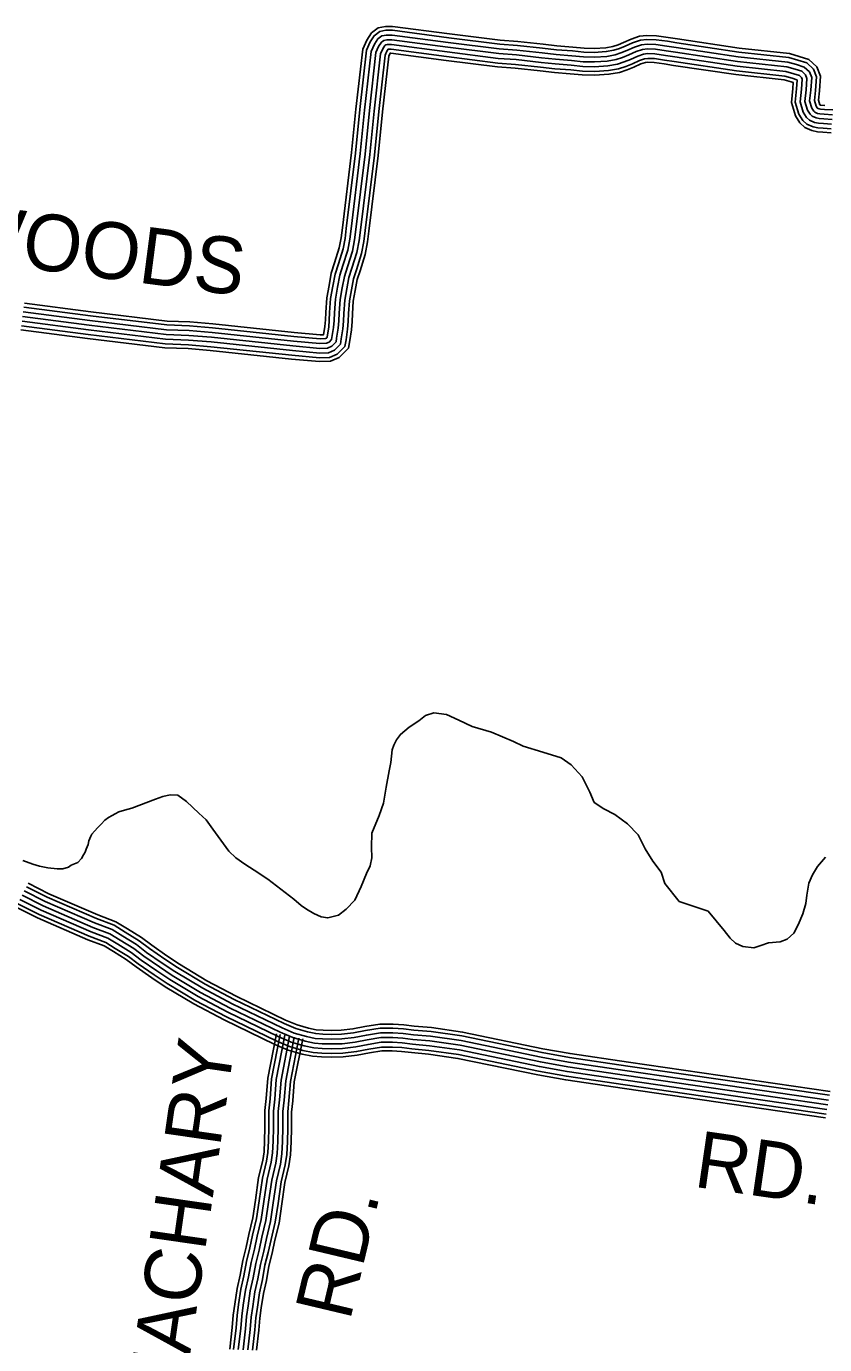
# Model space of a CAD drawing. Extents: x 1788175 to 1969470, y 584502 to 738744.
# Drawn here: x 1857681 to 1862898, y 625820 to 634428 of the extents above; entities that cross this region are included whole.
import ezdxf

# ---------------------------------------------------------------- set-up
doc = ezdxf.new("R2010")
doc.units = 0
for name, color, linetype in [('DESIGN - ROW - Right-of-Way and Easement Labels', 7, 'Continuous'), ('DESIGN - TRANSPORTATION - Text', 7, 'Continuous'), ('SURVEY - CONTOURS - Index with Text', 7, 'Continuous'), ('SURVEY - TRANSPORTATION - Roads', 7, 'Continuous')]:
    doc.layers.add(name, color=color, linetype=linetype)

msp = doc.modelspace()

# ---------------------------------------------------------------- linework, layer by layer
at = {"layer": 'DESIGN - TRANSPORTATION - Text'}
for points in [[(1858524.7, 629380.9), (1858574.1, 629399.2), (1858620.1, 629409.1), (1858672.1, 629407.1), (1858728, 629367.1), (1858807.9, 629291), (1858855.9, 629247), (1858899.8, 629187), (1858951.7, 629114.9), (1859003.6, 629042.9), (1859049.6, 628998.8), (1859109.5, 628956.8), (1859169.4, 628918.8), (1859259.3, 628858.7), (1859429.1, 628728.6), (1859477.1, 628686.6), (1859513, 628664.5), (1859561, 628634.5), (1859608.9, 628614.5), (1859650.9, 628606.5), (1859720.9, 628624.5), (1859770.9, 628662.5), (1859826.9, 628722.5), (1859869, 628810.5), (1859903.1, 628896.6), (1859929.1, 628946.6), (1859939.2, 628998.6), (1859937.2, 629068.7), (1859939.3, 629160.7), (1859987.4, 629274.8), (1860015.5, 629354.8), (1860033.5, 629460.9), (1860051.6, 629566.9), (1860063.7, 629621), (1860071.8, 629705), (1860081.8, 629735), (1860099.8, 629769), (1860125.8, 629805), (1860181.8, 629851.1), (1860245.9, 629893.1), (1860289.9, 629927.1), (1860343.9, 629945.1), (1860425.8, 629935.1), (1860507.7, 629897), (1860593.7, 629857), (1860721.6, 629818.9), (1860865.5, 629758.9), (1860927.4, 629728.8), (1861055.3, 629688.8), (1861175.2, 629652.7), (1861241.1, 629606.7), (1861313, 629526.6), (1861362.9, 629428.6), (1861392.8, 629360.5), (1861454.8, 629318.5), (1861526.7, 629282.5), (1861608.6, 629220.4), (1861678.5, 629148.3), (1861724.4, 629058.3), (1861774.3, 628976.2), (1861830.2, 628904.2), (1861854.1, 628832.1), (1861948, 628714), (1862135.8, 628650), (1862241.7, 628523.9), (1862279.6, 628473.8), (1862315.6, 628441.8), (1862363.5, 628419.8), (1862435.5, 628411.8), (1862481.5, 628425.8), (1862531.5, 628443.8), (1862607.4, 628449.7), (1862653.4, 628467.7), (1862695.5, 628505.8), (1862725.5, 628561.8), (1862755.6, 628633.8), (1862775.6, 628699.9), (1862781.7, 628755.9), (1862793.7, 628833.9), (1862817.8, 628888), (1862851.8, 628942), (1862903.8, 629002)], [(1858524.7, 629380.9), (1858371, 629323.1), (1858322.2, 629310.9), (1858285.6, 629298.7), (1858261.2, 629286.5), (1858242.9, 629274.3), (1858218.5, 629262.1), (1858194.1, 629243.8), (1858169.7, 629219.4), (1858145.3, 629195), (1858108.7, 629152.3), (1858102.6, 629140.1), (1858090.4, 629109.6), (1858084.3, 629085.2), (1858072.1, 629054.7), (1858066, 629036.4), (1858053.8, 629018.1), (1858041.6, 628993.7), (1858017.2, 628969.3), (1857974.5, 628951), (1857956.2, 628938.8), (1857919.6, 628926.6), (1857883, 628926.6), (1857822, 628932.7), (1857767.1, 628944.9), (1857724.4, 628957.1), (1857657.3, 628981.5)]]:
    msp.add_lwpolyline(points, dxfattribs=at)
at = {"layer": 'SURVEY - CONTOURS - Index with Text'}
for points in [[(1862933.8, 627473.3), (1861616.3, 627664.7), (1861234.1, 627720.7), (1861056.8, 627752.4), (1860531.8, 627861.1), (1860329, 627890), (1860216.3, 627900.1), (1860149.1, 627908.3), (1860077.8, 627912.7), (1859990.3, 627912.7), (1859893.8, 627897.4), (1859815.5, 627881.8), (1859739, 627872.7), (1859673.8, 627871), (1859620.4, 627872.8), (1859575.6, 627876.3), (1859524.6, 627886.6), (1859451, 627908.2), (1859375.7, 627939.5), (1859051.8, 628096.1), (1858861.5, 628196.4), (1858681.7, 628304.2), (1858600.2, 628358.8), (1858500.5, 628427.4), (1858432.8, 628478.8), (1858341.4, 628535.1), (1858266.3, 628581.6), (1858148.5, 628626), (1857829.2, 628764.4), (1857692.8, 628833)], [(1857653.4, 628754.7), (1857792, 628684.9), (1858115.6, 628544.6), (1858227.4, 628502.5), (1858295.3, 628460.5), (1858383.2, 628406.4), (1858449.1, 628356.3), (1858550.9, 628286.2), (1858634.8, 628230.1), (1858818.5, 628119.9), (1859012.2, 628017.8), (1859339.8, 627859.5), (1859421.7, 627825.4), (1859503.6, 627801.3), (1859563.5, 627789.3), (1859615.4, 627785.2), (1859673.4, 627783.2), (1859745.3, 627785.2), (1859829.3, 627795.1), (1859909.2, 627811.1), (1859997.2, 627825), (1860075.1, 627825), (1860141.1, 627820.9), (1860207, 627812.9), (1860318.9, 627802.8), (1860516.7, 627774.7), (1861040.2, 627666.3), (1861220, 627634.1), (1861603.6, 627577.9), (1862918.3, 627386.9)], [(1862918.3, 627386.9), (1861603.6, 627577.9), (1861220, 627634.1), (1861040.2, 627666.3), (1860516.7, 627774.7), (1860318.9, 627802.8), (1860207, 627812.9), (1860141.1, 627820.9), (1860075.1, 627825), (1859997.2, 627825), (1859909.2, 627811.1), (1859829.3, 627795.1), (1859745.3, 627785.2), (1859673.4, 627783.2), (1859615.4, 627785.2), (1859563.5, 627789.3), (1859503.6, 627801.3), (1859421.7, 627825.4), (1859339.8, 627859.5), (1859012.2, 628017.8), (1858818.5, 628119.9), (1858634.8, 628230.1), (1858550.9, 628286.2), (1858449.1, 628356.3), (1858383.2, 628406.4), (1858295.3, 628460.5), (1858227.4, 628502.5), (1858115.6, 628544.6), (1857792, 628684.9), (1857653.4, 628754.7)], [(1862923.8, 627417.4), (1861608.1, 627608.5), (1861225, 627664.7), (1861046, 627696.7), (1860522.1, 627805.2), (1860322.5, 627833.6), (1860210.3, 627843.7), (1860143.9, 627851.8), (1860076.1, 627856), (1859994.8, 627856), (1859903.8, 627841.6), (1859824.4, 627825.8), (1859743.1, 627816.1), (1859673.5, 627814.2), (1859617.2, 627816.2), (1859567.8, 627820), (1859511, 627831.5), (1859432, 627854.7), (1859352.5, 627887.8), (1859026.2, 628045.4), (1858833.7, 628147), (1858651.4, 628256.3), (1858568.3, 628311.8), (1858467.2, 628381.4), (1858400.7, 628432), (1858311.6, 628486.8), (1858241.2, 628530.5), (1858127.2, 628573.4), (1857805.1, 628713), (1857667.3, 628782.4)], [(1862929.2, 627448), (1861612.6, 627639.2), (1861229.9, 627695.3), (1861051.9, 627727.1), (1860527.4, 627835.8), (1860326.1, 627864.4), (1860213.6, 627874.5), (1860146.7, 627882.7), (1860077, 627887), (1859992.3, 627887), (1859898.3, 627872.1), (1859819.6, 627856.4), (1859740.8, 627847.1), (1859673.7, 627845.2), (1859618.9, 627847.2), (1859572, 627850.8), (1859518.4, 627861.6), (1859442.4, 627883.9), (1859365.2, 627916), (1859040.2, 628073.1), (1858848.9, 628174), (1858668, 628282.5), (1858585.7, 628337.5), (1858485.4, 628406.5), (1858418.3, 628457.6), (1858327.9, 628513.2), (1858254.9, 628558.4), (1858138.8, 628602.1), (1857818.3, 628741.1), (1857681.3, 628810.1)], [(1862903, 627301.5), (1861591.1, 627492), (1861206.1, 627548.5), (1861023.7, 627581.1), (1860501.8, 627689.2), (1860308.9, 627716.6), (1860197.9, 627726.6), (1860133.2, 627734.5), (1860072.4, 627738.3), (1860004, 627738.3), (1859924.5, 627725.7), (1859842.9, 627709.4), (1859751.6, 627698.6), (1859673.1, 627696.4), (1859610.6, 627698.6), (1859551.6, 627703.2), (1859482.7, 627717.1), (1859392.7, 627743.5), (1859304.2, 627780.3), (1858973.1, 627940.3), (1858775.9, 628044.3), (1858588.3, 628156.8), (1858502.2, 628214.4), (1858398.2, 628286), (1858334.1, 628334.8), (1858249.8, 628386.7), (1858189, 628424.3), (1858083, 628464.2), (1857755.2, 628606.3), (1857614.4, 628677.2)], [(1862907.4, 627325.8), (1861594.6, 627516.5), (1861210, 627572.9), (1861028.4, 627605.4), (1860506.1, 627713.5), (1860311.8, 627741.2), (1860200.5, 627751.2), (1860135.4, 627759.2), (1860073.2, 627763), (1860002.1, 627763), (1859920.2, 627750), (1859839, 627733.8), (1859749.8, 627723.3), (1859673.2, 627721.2), (1859612, 627723.3), (1859555, 627727.8), (1859488.7, 627741.1), (1859400.9, 627766.9), (1859314.3, 627802.9), (1858984.3, 627962.4), (1858788.1, 628065.9), (1858601.6, 628177.7), (1858516.1, 628234.9), (1858412.7, 628306.1), (1858348.1, 628355.2), (1858262.7, 628407.7), (1858199.9, 628446.6), (1858092.3, 628487.1), (1857765.7, 628628.7), (1857625.5, 628699.3)], [(1862912.9, 627356.4), (1861599.1, 627547.2), (1861215, 627603.5), (1861034.3, 627635.8), (1860511.4, 627744.1), (1860315.3, 627772), (1860203.7, 627782), (1860138.2, 627790), (1860074.2, 627794), (1859999.6, 627794), (1859914.7, 627780.5), (1859834.2, 627764.5), (1859747.6, 627754.2), (1859673.3, 627752.2), (1859613.7, 627754.3), (1859559.2, 627758.5), (1859496.1, 627771.2), (1859411.3, 627796.1), (1859327.1, 627831.2), (1858998.2, 627990.1), (1858803.3, 628092.9), (1858618.2, 628203.9), (1858533.5, 628260.5), (1858430.9, 628331.2), (1858365.6, 628380.8), (1858279, 628434.1), (1858213.7, 628474.6), (1858103.9, 628515.9), (1857778.8, 628656.8), (1857639.5, 628727)]]:
    msp.add_lwpolyline(points, dxfattribs=at)
at = {"layer": 'SURVEY - TRANSPORTATION - Roads'}
for points in [[(1862898.4, 633911.8), (1862873.8, 633913.4), (1862869.7, 633914.3), (1862868, 633915.1), (1862866.9, 633916.8), (1862857.6, 633947.1), (1862863.8, 634006.2), (1862871.7, 634102.5), (1862846.2, 634164), (1862793.8, 634212.2), (1862730.6, 634232.4), (1862668.1, 634251), (1862340.2, 634285.9), (1861936.9, 634345.8), (1861874.8, 634355.9), (1861799.6, 634366.7), (1861735.9, 634369.2), (1861688.2, 634363.3), (1861633.5, 634345), (1861583.1, 634322), (1861547.6, 634307.8), (1861514.3, 634296.7), (1861467.2, 634288.6), (1861391.9, 634283.3), (1861325.7, 634285.1), (1861252, 634292.9), (1861148.2, 634301), (1861057.7, 634310.9), (1860892.2, 634329.2), (1860777, 634337.2), (1860446, 634379.1), (1860074.9, 634428.1), (1860028.5, 634428.1), (1859980.4, 634418.6), (1859935.9, 634385.1), (1859905.8, 634338.4), (1859879.4, 634279.9), (1859835.4, 633887.5), (1859807.1, 633603.8), (1859746.7, 633112.4), (1859738.9, 633047.2), (1859726.4, 632981.3), (1859695.9, 632884.5), (1859674.2, 632817.4), (1859659.1, 632735.7), (1859644.1, 632654.8), (1859637.6, 632560.5), (1859635.5, 632511.2), (1859631.9, 632467.9), (1859623.7, 632414.4), (1859601.3, 632413.5), (1859431.8, 632429.1), (1858899.8, 632485.5), (1858749.1, 632497.8), (1858600.9, 632503.8), (1858103.3, 632563.7), (1857668.4, 632620.3)], [(1862946.1, 633820.3), (1862892.2, 633824.3), (1862862.2, 633826.3), (1862842.2, 633830.3), (1862816.3, 633842.4), (1862802.3, 633854.4), (1862786.3, 633880.4), (1862768.4, 633938.4), (1862776.5, 634014.5), (1862782.6, 634088.5), (1862772.6, 634112.5), (1862748.7, 634134.6), (1862704.7, 634148.6), (1862650.8, 634164.6), (1862329.1, 634198.8), (1861923.5, 634259.1), (1861861.5, 634269.2), (1861791.6, 634279.2), (1861739.7, 634281.3), (1861707.7, 634277.3), (1861665.7, 634263.3), (1861617.7, 634241.3), (1861577.7, 634225.3), (1861535.7, 634211.4), (1861477.8, 634201.4), (1861393.8, 634195.5), (1861319.9, 634197.5), (1861244, 634205.6), (1861140.1, 634213.6), (1861048.1, 634223.7), (1860884.3, 634241.8), (1860768.4, 634249.9), (1860434.7, 634292.1), (1860069.1, 634340.4), (1860037.1, 634340.4), (1860017.1, 634336.4), (1860001.1, 634324.4), (1859983.1, 634296.4), (1859965, 634256.4), (1859922.6, 633878.2), (1859894.3, 633594.1), (1859833.7, 633101.9), (1859825.7, 633033.9), (1859811.6, 632959.8), (1859779.5, 632857.8), (1859759.4, 632795.8), (1859745.4, 632719.8), (1859731.3, 632643.7), (1859725.2, 632555.7), (1859723.1, 632505.7), (1859719.1, 632457.6), (1859709, 632391.6), (1859705, 632367.6), (1859676.9, 632339.6), (1859649, 632327.6), (1859599, 632325.6), (1859423.2, 632341.8), (1858891.6, 632398.1), (1858743.8, 632410.2), (1858593.9, 632416.3), (1858092.4, 632476.7), (1857657.1, 632533.3)], [(1862946.1, 633820.3), (1862892.2, 633824.3), (1862862.2, 633826.3), (1862842.2, 633830.3), (1862816.3, 633842.4), (1862802.3, 633854.4), (1862786.3, 633880.4), (1862768.4, 633938.4), (1862776.5, 634014.5), (1862782.6, 634088.5), (1862772.6, 634112.5), (1862748.7, 634134.6), (1862704.7, 634148.6), (1862650.8, 634164.6), (1862329.1, 634198.8), (1861923.5, 634259.1), (1861861.5, 634269.2), (1861791.6, 634279.2), (1861739.7, 634281.3), (1861707.7, 634277.3), (1861665.7, 634263.3), (1861617.7, 634241.3), (1861577.7, 634225.3), (1861535.7, 634211.4), (1861477.8, 634201.4), (1861393.8, 634195.5), (1861319.9, 634197.5), (1861244, 634205.6), (1861140.1, 634213.6), (1861048.1, 634223.7), (1860884.3, 634241.8), (1860768.4, 634249.9), (1860434.7, 634292.1), (1860069.1, 634340.4), (1860037.1, 634340.4), (1860017.1, 634336.4), (1860001.1, 634324.4), (1859983.1, 634296.4), (1859965, 634256.4), (1859922.6, 633878.2), (1859894.3, 633594.1), (1859833.7, 633101.9), (1859825.7, 633033.9), (1859811.6, 632959.8), (1859779.5, 632857.8), (1859759.4, 632795.8), (1859745.4, 632719.8), (1859731.3, 632643.7), (1859725.2, 632555.7), (1859723.1, 632505.7), (1859719.1, 632457.6), (1859709, 632391.6), (1859705, 632367.6), (1859676.9, 632339.6), (1859649, 632327.6), (1859599, 632325.6), (1859423.2, 632341.8), (1858891.6, 632398.1), (1858743.8, 632410.2), (1858593.9, 632416.3), (1858092.4, 632476.7), (1857657.1, 632533.3)], [(1862948.5, 633851.2), (1862894.4, 633855.2), (1862866.3, 633857.1), (1862851.9, 633860), (1862833.2, 633868.7), (1862826.2, 633874.7), (1862814.8, 633893.3), (1862799.9, 633941.5), (1862807.4, 634011.6), (1862814.1, 634093.4), (1862798.6, 634130.7), (1862764.6, 634162), (1862713.9, 634178.2), (1862656.9, 634195.1), (1862333, 634229.6), (1861928.2, 634289.8), (1861866.2, 634299.8), (1861794.4, 634310.2), (1861738.3, 634312.3), (1861700.8, 634307.7), (1861654.3, 634292.2), (1861605.5, 634269.8), (1861567.1, 634254.5), (1861528.2, 634241.5), (1861474, 634232.2), (1861393.2, 634226.5), (1861322, 634228.5), (1861246.8, 634236.4), (1861143, 634244.5), (1861051.5, 634254.5), (1860887.1, 634272.7), (1860771.4, 634280.8), (1860438.7, 634322.9), (1860071.1, 634371.4), (1860034, 634371.4), (1860004.1, 634365.4), (1859978, 634345.9), (1859955.8, 634311.3), (1859934.8, 634264.7), (1859891.8, 633881.5), (1859863.5, 633597.5), (1859803, 633105.6), (1859795, 633038.6), (1859781.5, 632967.4), (1859750, 632867.2), (1859729.3, 632803.4), (1859714.9, 632725.4), (1859700.5, 632647.6), (1859694.2, 632557.4), (1859692.2, 632507.6), (1859688.3, 632461.3), (1859678.4, 632396.5), (1859676, 632382.5), (1859659.3, 632365.7), (1859642, 632358.4), (1859599.8, 632356.7), (1859426.2, 632372.6), (1858894.5, 632429), (1858745.7, 632441.2), (1858596.4, 632447.3), (1858096.2, 632507.5), (1857661.1, 632564)], [(1862950.8, 633882.1), (1862896.6, 633886.1), (1862870.4, 633887.9), (1862861.6, 633889.7), (1862850.1, 633895), (1862850.1, 633895.1), (1862843.3, 633906.1), (1862831.4, 633944.5), (1862838.2, 634008.7), (1862845.6, 634098.4), (1862824.7, 634148.9), (1862780.6, 634189.4), (1862723, 634207.8), (1862663, 634225.7), (1862336.9, 634260.4), (1861933, 634320.4), (1861870.9, 634330.5), (1861797.2, 634341.1), (1861737, 634343.4), (1861693.9, 634338.1), (1861642.9, 634321.1), (1861593.3, 634298.3), (1861556.4, 634283.6), (1861520.6, 634271.7), (1861470.3, 634263), (1861392.5, 634257.5), (1861324, 634259.4), (1861249.6, 634267.3), (1861145.8, 634275.4), (1861054.9, 634285.3), (1860889.9, 634303.6), (1860774.5, 634311.6), (1860442.7, 634353.6), (1860073.2, 634402.4), (1860031, 634402.4), (1859991.2, 634394.5), (1859955, 634367.3), (1859928.5, 634326.1), (1859904.5, 634273), (1859861, 633884.8), (1859832.7, 633601), (1859772.2, 633109.3), (1859764.4, 633043.3), (1859751.4, 632975), (1859720.4, 632876.6), (1859699.2, 632811), (1859684.4, 632731), (1859669.7, 632651.5), (1859663.3, 632559.1), (1859661.2, 632509.5), (1859657.4, 632464.9), (1859647.8, 632401.4), (1859647.1, 632397.4), (1859641.6, 632391.9), (1859635.1, 632389.1), (1859600.6, 632387.7), (1859429.3, 632403.5), (1858897.4, 632459.9), (1858747.6, 632472.1), (1858598.9, 632478.2), (1858100.1, 632538.2), (1857665.1, 632594.8)], [(1862939.5, 633733.8), (1862886, 633737.8), (1862850.7, 633740.2), (1862815.1, 633747.3), (1862768.9, 633768.7), (1862735.5, 633797.5), (1862706.7, 633844.4), (1862680.3, 633929.9), (1862690.2, 634022.6), (1862693.3, 634061.2), (1862679.2, 634065.7), (1862633.7, 634079.2), (1862318.1, 634112.8), (1861910.2, 634173.5), (1861848.4, 634183.5), (1861783.7, 634192.8), (1861743.3, 634194.3), (1861726.9, 634192.3), (1861697.5, 634182.5), (1861651.9, 634161.6), (1861607.5, 634143.9), (1861556.9, 634127), (1861488.2, 634115.2), (1861395.7, 634108.7), (1861314.1, 634110.9), (1861236, 634119.2), (1861132, 634127.3), (1861038.7, 634137.5), (1860876.5, 634155.4), (1860759.9, 634163.6), (1860423.6, 634206.1), (1860063.3, 634253.7), (1860058.9, 634253.7), (1860049.7, 634233.2), (1860008.9, 633869.1), (1859980.5, 633584.5), (1859919.8, 633091.5), (1859911.4, 633020.6), (1859895.8, 632938.7), (1859862.1, 632831.5), (1859843.7, 632774.5), (1859830.6, 632704), (1859817.4, 632632.8), (1859811.8, 632550.9), (1859809.7, 632500.2), (1859805.2, 632447.4), (1859794.6, 632377.9), (1859785.9, 632325.9), (1859726.4, 632266.5), (1859668.4, 632241.6), (1859596.7, 632238.8), (1859414.6, 632255.5), (1858883.5, 632311.8), (1858738.5, 632323.7), (1858586.9, 632329.8), (1858081.6, 632390.6), (1857645.9, 632447.3)], [(1862941.4, 633758.4), (1862887.8, 633762.5), (1862854, 633764.7), (1862822.8, 633771), (1862782.4, 633789.7), (1862754.5, 633813.7), (1862729.4, 633854.6), (1862705.4, 633932.3), (1862714.8, 634020.3), (1862719.4, 634077.2), (1862716.8, 634079.7), (1862686.5, 634089.3), (1862638.6, 634103.6), (1862321.2, 634137.3), (1861914, 634197.9), (1861852.2, 634207.9), (1861786, 634217.4), (1861742.3, 634219.1), (1861721.4, 634216.5), (1861688.5, 634205.5), (1861642.1, 634184.3), (1861599, 634167.1), (1861550.9, 634151.1), (1861485.2, 634139.8), (1861395.2, 634133.4), (1861315.8, 634135.6), (1861238.3, 634143.8), (1861134.3, 634151.9), (1861041.4, 634162.1), (1860878.7, 634180), (1860762.3, 634188.2), (1860426.8, 634230.6), (1860065, 634278.4), (1860045.2, 634278.4), (1860037.7, 634266.7), (1860025.6, 634239.8), (1859984.3, 633871.7), (1859955.9, 633587.3), (1859895.3, 633094.5), (1859887, 633024.4), (1859871.8, 632944.7), (1859838.6, 632839), (1859819.7, 632780.5), (1859806.3, 632708.5), (1859792.9, 632635.9), (1859787.1, 632552.3), (1859785, 632501.8), (1859780.7, 632450.3), (1859770.2, 632381.8), (1859762.8, 632337.8), (1859712.3, 632287.3), (1859662.8, 632266.1), (1859597.4, 632263.5), (1859417.1, 632280.1), (1858885.8, 632336.4), (1858740, 632348.3), (1858588.9, 632354.5), (1858084.7, 632415.2), (1857649.1, 632471.8)], [(1862943.8, 633789.4), (1862890, 633793.4), (1862858.1, 633795.5), (1862832.5, 633800.7), (1862799.3, 633816), (1862778.4, 633834), (1862757.9, 633867.5), (1862736.9, 633935.4), (1862745.6, 634017.4), (1862751.1, 634083.6), (1862746.6, 634094.3), (1862732.7, 634107.1), (1862695.6, 634119), (1862644.7, 634134.1), (1862325.2, 634168.1), (1861918.7, 634228.5), (1861856.9, 634238.5), (1861788.8, 634248.3), (1861741, 634250.2), (1861714.6, 634246.9), (1861677.1, 634234.4), (1861629.9, 634212.8), (1861588.4, 634196.2), (1861543.3, 634181.2), (1861481.5, 634170.6), (1861394.5, 634164.4), (1861317.8, 634166.5), (1861241.1, 634174.7), (1861137.2, 634182.8), (1861044.8, 634192.9), (1860881.5, 634210.9), (1860765.4, 634219), (1860430.7, 634261.4), (1860067, 634309.4), (1860040.1, 634309.4), (1860030.1, 634307.4), (1860024.2, 634303), (1860010.4, 634281.6), (1859995.3, 634248.1), (1859953.4, 633875), (1859925.1, 633590.7), (1859864.5, 633098.2), (1859856.3, 633029.1), (1859841.7, 632952.3), (1859809, 632848.4), (1859789.6, 632788.2), (1859775.8, 632714.1), (1859762.1, 632639.8), (1859756.1, 632554), (1859754.1, 632503.7), (1859749.9, 632454), (1859739.6, 632386.7), (1859733.9, 632352.7), (1859694.6, 632313.5), (1859655.9, 632296.9), (1859598.2, 632294.6), (1859420.1, 632310.9), (1858888.7, 632367.3), (1858741.9, 632379.3), (1858591.4, 632385.4), (1858088.5, 632445.9), (1857653.1, 632502.5)], [(1859010.5, 625790.1), (1859027.3, 625931), (1859033.4, 626012.1), (1859043.9, 626085), (1859058.6, 626186.8), (1859078.9, 626273.9), (1859095.2, 626368.9), (1859117.7, 626456.7), (1859135.6, 626540), (1859161.1, 626647.4), (1859178.7, 626763.4), (1859199.3, 626911.1), (1859225.6, 627021.8), (1859234.5, 627078.1), (1859238.2, 627150.4), (1859240.3, 627236.2), (1859240.4, 627347.9), (1859248.9, 627427.3), (1859259.3, 627559), (1859315.9, 627850.5)], [(1859035.3, 625789.1), (1859051.9, 625928.6), (1859058, 626009.4), (1859068.4, 626081.5), (1859082.9, 626182.2), (1859103.1, 626269), (1859119.4, 626363.7), (1859141.8, 626451), (1859159.7, 626534.5), (1859185.4, 626642.7), (1859203.1, 626759.9), (1859223.6, 626906.5), (1859249.9, 627017), (1859259.1, 627075.5), (1859262.9, 627149.5), (1859265, 627235.9), (1859265.1, 627346.5), (1859273.5, 627425), (1859283.8, 627555.7), (1859340.2, 627845.8)], [(1859066.4, 625787.8), (1859082.7, 625925.6), (1859088.8, 626006), (1859099.1, 626077.1), (1859113.4, 626176.4), (1859133.5, 626262.9), (1859149.7, 626357.3), (1859172, 626443.9), (1859190, 626527.7), (1859215.9, 626636.8), (1859233.8, 626755.4), (1859254.1, 626900.7), (1859280.3, 627011), (1859289.9, 627072.3), (1859293.9, 627148.3), (1859296, 627235.5), (1859296.1, 627344.9), (1859304.4, 627422.1), (1859314.6, 627551.5), (1859370.6, 627839.9)], [(1859097.4, 625786.5), (1859113.6, 625922.6), (1859119.7, 626002.6), (1859129.8, 626072.7), (1859143.9, 626170.7), (1859163.9, 626256.7), (1859180, 626350.8), (1859202.1, 626436.8), (1859220.2, 626520.8), (1859246.3, 626630.9), (1859264.5, 626750.9), (1859284.6, 626895), (1859310.7, 627005), (1859320.8, 627069.1), (1859324.9, 627147.1), (1859327, 627235.1), (1859327.1, 627343.2), (1859335.2, 627419.2), (1859345.4, 627547.3), (1859401.1, 627834)], [(1859097.4, 625786.5), (1859113.6, 625922.6), (1859119.7, 626002.6), (1859129.8, 626072.7), (1859143.9, 626170.7), (1859163.9, 626256.7), (1859180, 626350.8), (1859202.1, 626436.8), (1859220.2, 626520.8), (1859246.3, 626630.9), (1859264.5, 626750.9), (1859284.6, 626895), (1859310.7, 627005), (1859320.8, 627069.1), (1859324.9, 627147.1), (1859327, 627235.1), (1859327.1, 627343.2), (1859335.2, 627419.2), (1859345.4, 627547.3), (1859401.1, 627834)], [(1859128.5, 625785.3), (1859144.4, 625919.6), (1859150.5, 625999.2), (1859160.4, 626068.2), (1859174.4, 626165), (1859194.3, 626250.6), (1859210.4, 626344.3), (1859232.3, 626429.7), (1859250.5, 626514), (1859276.8, 626625), (1859295.1, 626746.5), (1859315.1, 626889.3), (1859341.2, 626999), (1859351.7, 627065.8), (1859355.9, 627145.9), (1859358, 627234.8), (1859358.1, 627341.5), (1859366.1, 627416.4), (1859376.1, 627543.1), (1859431.5, 627828)], [(1859159.6, 625784), (1859175.3, 625916.6), (1859181.3, 625995.9), (1859191.1, 626063.8), (1859204.8, 626159.2), (1859224.7, 626244.4), (1859240.7, 626337.8), (1859262.5, 626422.6), (1859280.7, 626507.2), (1859307.3, 626619.1), (1859325.8, 626742), (1859345.6, 626883.5), (1859371.6, 626993), (1859382.6, 627062.6), (1859386.9, 627144.7), (1859389, 627234.4), (1859389.1, 627339.9), (1859397, 627413.5), (1859406.9, 627538.9), (1859461.9, 627822.1)], [(1859185.3, 625782.9), (1859200.9, 625914.1), (1859206.9, 625993), (1859216.6, 626060.2), (1859230.1, 626154.5), (1859250, 626239.4), (1859265.9, 626332.4), (1859287.5, 626416.7), (1859305.8, 626501.5), (1859332.5, 626614.2), (1859351.3, 626738.3), (1859370.9, 626878.8), (1859396.9, 626988.1), (1859408.2, 627059.9), (1859412.6, 627143.7), (1859414.7, 627234), (1859414.8, 627338.5), (1859422.6, 627411.1), (1859432.4, 627535.4), (1859487.2, 627817.2)]]:
    msp.add_lwpolyline(points, dxfattribs=at)

# ---------------------------------------------------------------- texts
at = {"layer": 'DESIGN - ROW - Right-of-Way and Easement Labels'}
for s, rotation, p in [('WOODS', 352.5919, (1857178.2, 632915.2)), ('ZACHARY', 81.80676, (1858707.3, 625445.3)), ('RD.', 351.73582, (1862035.4, 626852.2)), ('RD.', 76.64877, (1859795.3, 625968.8))]:
    msp.add_text(s, height=370, rotation=rotation, dxfattribs=at).set_placement(p)

doc.saveas('drawing.dxf')
